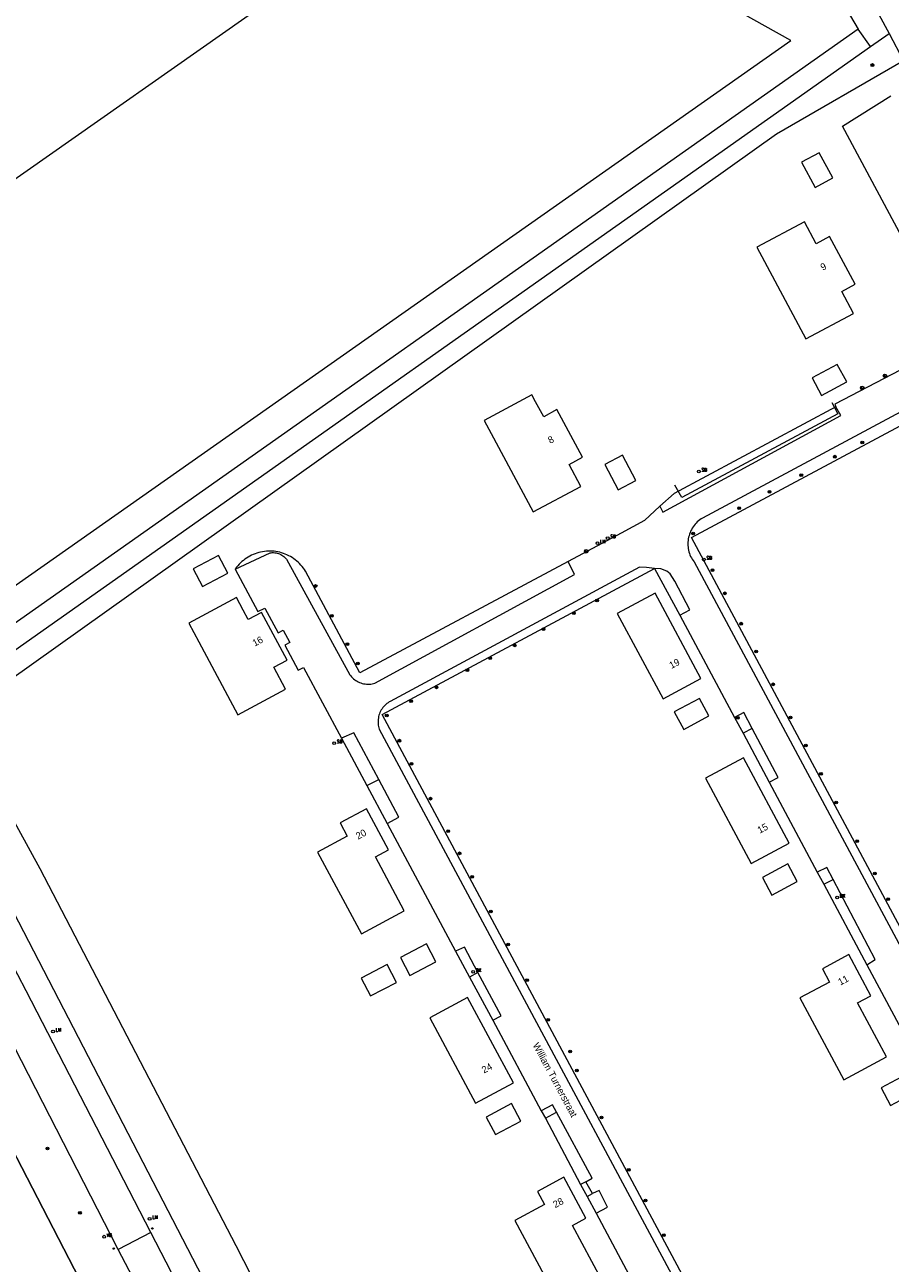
# Model space of a CAD drawing. Header units: metres. Extents: x 138165 to 154469, y 480134 to 494189.
# Tile 898 of 1056: x 148841 to 148997, y 486993 to 487216. Entities that reach past the tile are written whole.
import ezdxf

# ---------------------------------------------------------------- set-up
doc = ezdxf.new("R2010")
doc.units = ezdxf.units.M
doc.header["$LTSCALE"] = 0.001
doc.header["$MEASUREMENT"] = 0
for name, color, linetype, lineweight in [('TOP-L-terrein schutting raster hek leuning', 7, 'Continuous', 0), ('TOP-L-topo objecten punt', 7, 'Continuous', 0), ('TOP-L-topo objecten vlak', 7, 'Continuous', 0), ('TOP-T-topo huisnummering naamgeving', 7, 'Continuous', 0)]:
    doc.layers.add(name, color=color, linetype=linetype, lineweight=lineweight)
doc.styles.add('Style-INTL_ISO', font='INTL_ISO.shx')
doc.styles.add('Style-STANDARD', font='STANDARD.shx')

# ---------------------------------------------------------------- blocks, each defined once
blk = doc.blocks.new('24')
at = {"layer": 'TOP-L-topo objecten punt', "color": 7, "linetype": 'Continuous', "lineweight": 0}
for radius in [0.025, 0.0182, 0.0115, 0.005]:
    blk.add_circle((0, 0), radius, dxfattribs=at)
blk = doc.blocks.new('10')
at = {"layer": 'TOP-L-topo objecten punt', "linetype": 'Continuous', "lineweight": 0}
blk.add_circle((0, 0), 0.0125, dxfattribs=at)
blk = doc.blocks.new('14')
at = {"layer": 'TOP-L-topo objecten punt', "color": 7, "linetype": 'Continuous', "lineweight": 0}
blk.add_circle((0, 0), 0.025, dxfattribs=at)
at = {"layer": 'TOP-L-topo objecten punt', "color": 7, "linetype": 'Continuous', "lineweight": 0, "style": 'Style-STANDARD'}
blk.add_text('VB', height=0.06, dxfattribs=at).set_placement((0.0483, 0))
blk = doc.blocks.new('39')
at = {"layer": 'TOP-L-topo objecten punt', "color": 7, "linetype": 'Continuous', "lineweight": 0}
for p, q in [((0.0175, 0.0175), (-0.0175, 0.0175)), ((-0.0175, 0.0175), (-0.0175, -0.0175)), ((0.0175, 0.0175), (0.0175, -0.0175)), ((0.0175, -0.0175), (-0.0175, -0.0175))]:
    blk.add_line(p, q, dxfattribs=at)
blk.add_circle((0, 0), 0.0332, dxfattribs=at)
blk = doc.blocks.new('72')
at = {"layer": 'TOP-L-topo objecten punt', "color": 7, "linetype": 'Continuous', "lineweight": 0}
blk.add_circle((0, 0), 0.025, dxfattribs=at)
at = {"layer": 'TOP-L-topo objecten punt', "color": 7, "linetype": 'Continuous', "lineweight": 0, "style": 'Style-STANDARD'}
blk.add_text('BK', height=0.06, dxfattribs=at).set_placement((0.0483, 0))
blk = doc.blocks.new('16')
at = {"layer": 'TOP-L-topo objecten punt', "color": 7, "linetype": 'Continuous', "lineweight": 0}
blk.add_circle((0, 0), 0.025, dxfattribs=at)
at = {"layer": 'TOP-L-topo objecten punt', "color": 7, "linetype": 'Continuous', "lineweight": 0, "style": 'Style-STANDARD'}
blk.add_text('LM', height=0.06, dxfattribs=at).set_placement((0.0483, 0))
blk = doc.blocks.new('175')
at = {"layer": 'TOP-L-topo objecten punt', "color": 7, "linetype": 'Continuous', "lineweight": 0}
blk.add_circle((0, 0), 0.025, dxfattribs=at)
at = {"layer": 'TOP-L-topo objecten punt', "color": 7, "linetype": 'Continuous', "lineweight": 0, "style": 'Style-STANDARD'}
blk.add_text('SB', height=0.06, dxfattribs=at).set_placement((0.0483, 0))

msp = doc.modelspace()

# ---------------------------------------------------------------- linework, layer by layer
at = {"layer": 'TOP-L-terrein schutting raster hek leuning', "flags": 128}
msp.add_lwpolyline([(148986.44, 487147.96), (148987.53, 487145.95), (148959.33, 487130.83), (148958.12, 487133.07)], dxfattribs=at)
at = {"layer": 'TOP-L-topo objecten vlak', "flags": 128}
for points in [[(148834.33, 487296.63), (148888.35, 487274.76), (148958.1, 487248.16), (148962.84, 487246.03), (148968.11, 487242.81), (148973.61, 487238.82), (148976.88, 487235.74), (148980.47, 487232.05), (148982.92, 487228.75), (148985.79, 487224.49), (148991.14, 487215.34)], [(148671.2, 487295.63), (148683.98, 487284.97), (148762.92, 487186.16), (148828.11, 487095.67), (148993.42, 487212.19)], [(148920.97, 487245.75), (148800.73, 487161.39)], [(148800.73, 487161.39), (148834.75, 487111.94), (148979.04, 487213.3), (148920.97, 487245.75)], [(148990.12, 487226.6), (148991.79, 487223.86), (148994.91, 487218), (148996.75, 487214.54)], [(148991.14, 487215.34), (148828.42, 487100.72)], [(148993.42, 487212.19), (148991.14, 487215.34)], [(148993.42, 487212.19), (148996.75, 487214.54)], [(148996.75, 487214.54), (148999.37, 487209.61)], [(148999.37, 487209.61), (148976.46, 487196.38), (148833.61, 487094.67)], [(149011.6, 487152.37), (149012.47, 487152.84), (148988.37, 487197.84), (148997.06, 487203.31)], [(148986.58, 487188.49), (148984.15, 487193.04), (148980.97, 487191.34), (148983.41, 487186.79), (148986.58, 487188.49)], [(148972.87, 487175.99), (148981.73, 487159.46), (148990.33, 487164.06), (148988.21, 487168.03), (148990.61, 487169.31), (148986, 487177.92), (148983.6, 487176.63), (148981.47, 487180.6), (148972.87, 487175.99)], [(149006.12, 487157.64), (148986.96, 487147.71), (148987.14, 487147.22)], [(148984.55, 487149.25), (148989.1, 487151.68), (148987.4, 487154.86), (148982.85, 487152.42), (148984.55, 487149.25)], [(148924.97, 487142.41), (148932.56, 487128.23), (148941.16, 487132.83), (148939.04, 487136.8), (148941.44, 487138.09), (148936.83, 487146.69), (148934.43, 487145.4), (148932.98, 487148.12), (148932.31, 487149.37), (148923.71, 487144.76), (148924.97, 487142.41)], [(148987.14, 487147.22), (148957.96, 487131.58), (148955.4, 487129.27)], [(148955.4, 487129.27), (148955.95, 487128.22), (148988.05, 487145.63), (148987.14, 487147.22)], [(149001.33, 487147.6), (148963.08, 487127.12), (148962.84, 487126.97), (148962.6, 487126.8), (148962.37, 487126.62), (148962.15, 487126.42), (148961.94, 487126.22), (148961.75, 487126), (148961.56, 487125.77), (148961.39, 487125.53), (148961.23, 487125.29), (148961.08, 487125.03), (148960.95, 487124.77), (148960.84, 487124.5), (148960.73, 487124.22), (148960.65, 487123.94), (148960.58, 487123.66), (148960.52, 487123.37), (148960.48, 487123.08), (148960.45, 487122.78), (148960.45, 487122.49), (148960.45, 487122.2), (148960.48, 487121.9), (148960.52, 487121.61), (148960.57, 487121.33), (148960.64, 487121.04), (148960.73, 487120.76), (148960.83, 487120.48), (148960.95, 487120.21), (148961.08, 487119.95), (148961.23, 487119.69), (148961.39, 487119.45), (148961.56, 487119.21), (149028.27, 486994.88)], [(149051.77, 486964.1), (149046.51, 486964.14), (148961.1, 487123.62), (149004.81, 487147.03), (149020.7, 487117.38)], [(148945.46, 487136.78), (148947.9, 487132.23), (148951.07, 487133.93), (148948.63, 487138.48), (148945.46, 487136.78)], [(148955.4, 487129.27), (148952.64, 487126.7), (148948.42, 487124.42), (148938.84, 487119.32)], [(148875.74, 487120.37), (148871.19, 487117.94), (148872.89, 487114.76), (148877.44, 487117.2), (148875.74, 487120.37)], [(148938.84, 487119.32), (148901.28, 487099.19), (148891.45, 487117.53), (148891.27, 487117.83), (148891.07, 487118.11), (148890.85, 487118.39), (148890.63, 487118.65), (148890.39, 487118.91), (148890.14, 487119.15), (148889.88, 487119.38), (148889.61, 487119.6), (148889.33, 487119.8), (148889.04, 487120), (148888.74, 487120.18), (148888.44, 487120.34), (148888.12, 487120.49), (148887.8, 487120.63), (148887.48, 487120.75), (148887.15, 487120.86), (148886.81, 487120.95), (148886.47, 487121.03), (148886.13, 487121.09), (148885.79, 487121.13), (148885.44, 487121.16), (148885.09, 487121.17), (148884.74, 487121.17), (148884.4, 487121.15), (148884.05, 487121.11), (148883.71, 487121.06), (148883.36, 487120.99), (148883.03, 487120.91), (148882.69, 487120.81), (148882.36, 487120.7), (148882.04, 487120.57), (148881.72, 487120.43), (148881.41, 487120.27), (148881.11, 487120.1), (148880.82, 487119.91), (148880.53, 487119.72), (148880.26, 487119.5), (148879.99, 487119.28), (148879.73, 487119.04), (148879.49, 487118.8), (148879.26, 487118.54), (148879.04, 487118.27), (148878.83, 487117.99), (148878.77, 487117.9)], [(148878.77, 487117.9), (148885.09, 487120.86), (148885.24, 487120.88), (148885.47, 487120.89), (148885.69, 487120.89), (148885.92, 487120.87), (148886.14, 487120.84), (148886.36, 487120.79), (148886.57, 487120.73), (148886.78, 487120.65), (148886.99, 487120.56), (148887.18, 487120.45), (148887.37, 487120.33), (148887.55, 487120.19), (148887.72, 487120.04), (148887.88, 487119.89), (148888.03, 487119.72), (148899.47, 487098.86), (148899.61, 487098.67), (148899.78, 487098.48), (148899.96, 487098.3), (148900.15, 487098.13), (148900.34, 487097.97), (148900.55, 487097.82), (148900.77, 487097.69), (148900.99, 487097.57), (148901.23, 487097.47), (148901.46, 487097.38), (148901.71, 487097.31), (148901.95, 487097.25), (148902.2, 487097.2), (148902.45, 487097.18), (148902.71, 487097.17), (148902.96, 487097.17), (148903.22, 487097.19), (148903.47, 487097.23), (148903.71, 487097.28), (148903.96, 487097.35), (148939.99, 487116.97), (148938.84, 487119.32)], [(148878.77, 487117.9), (148882.89, 487110.25), (148884.13, 487110.87), (148886.53, 487106.4), (148887.43, 487106.91), (148888.61, 487104.69), (148887.73, 487104.17), (148890.15, 487099.67), (148891.11, 487100.17), (148897.98, 487087.4)], [(148954.45, 487118.02), (148952.99, 487118.19), (148951.73, 487118.29), (148906.73, 487094.05), (148906.58, 487093.96), (148906.36, 487093.82), (148906.15, 487093.66), (148905.95, 487093.5), (148905.77, 487093.32), (148905.59, 487093.13), (148905.42, 487092.93), (148905.27, 487092.73), (148905.13, 487092.51), (148905.01, 487092.28), (148904.9, 487092.05), (148904.8, 487091.81), (148904.72, 487091.57), (148904.65, 487091.32), (148904.61, 487091.06), (148904.57, 487090.81), (148904.55, 487090.55), (148904.55, 487090.29), (148904.56, 487090.03), (148904.59, 487089.78), (148904.64, 487089.52), (148904.7, 487089.27), (148904.78, 487089.03), (148981.92, 486945.2)], [(148982.43, 486947.66), (148905.29, 487091.69), (148954.45, 487118.02)], [(148954.45, 487118.02), (148958.99, 487109.6)], [(148958.99, 487109.6), (148960.8, 487110.58), (148958.1, 487115.77), (148957.28, 487117.05), (148956.63, 487117.54), (148955.55, 487117.97), (148954.45, 487118.02)], [(148947.71, 487109.94), (148955.96, 487094.53), (148962.79, 487098.19), (148954.54, 487113.6), (148947.71, 487109.94)], [(148872.22, 487104.78), (148879.25, 487091.65), (148887.85, 487096.26), (148885.73, 487100.22), (148888.13, 487101.51), (148883.52, 487110.11), (148881.12, 487108.82), (148880.23, 487110.49), (148879, 487112.79), (148870.39, 487108.18), (148872.22, 487104.78)], [(148958.99, 487109.6), (148968.84, 487091.16)], [(148958, 487092.16), (148959.7, 487088.98), (148964.25, 487091.42), (148962.55, 487094.59), (148958, 487092.16)], [(148972.02, 487089.16), (148970.56, 487092.05), (148968.84, 487091.16)], [(148968.84, 487091.16), (148970.4, 487088.31)], [(148972.02, 487089.16), (148970.4, 487088.31)], [(148975.14, 487079.45), (148976.76, 487080.35), (148972.02, 487089.16)], [(148904.71, 487079.96), (148900.17, 487088.35), (148897.98, 487087.4)], [(148897.98, 487087.4), (148902.55, 487078.88)], [(148970.4, 487088.31), (148975.14, 487079.45)], [(148826.01, 487083.47), (148825.91, 487082.59), (148825.58, 487079.81), (148827.68, 487076.35), (148833.34, 487066.36), (148871.95, 486991.87), (148895.06, 486947.09), (148909.16, 486920.3), (148913.73, 486910.61), (148916.04, 486907.58), (148917.73, 486907.14), (148925.63, 486911.37), (148931.35, 486910.88), (148949.38, 486913.68)], [(148963.63, 487080.21), (148971.88, 487064.8), (148978.71, 487068.46), (148970.46, 487083.87), (148963.63, 487080.21)], [(148863.58, 486998.23), (148841.08, 487041.85), (148828.98, 487064.9), (148822.91, 487076.15), (148821.09, 487079.25), (148820.82, 487079.71)], [(148902.55, 487078.88), (148904.71, 487079.96)], [(148906.2, 487072.05), (148908.32, 487073.16), (148904.71, 487079.96)], [(148914.02, 486927.19), (148878.98, 486995.85), (148843.6, 487063.82), (148835.49, 487078.58)], [(148902.55, 487078.88), (148906.2, 487072.05)], [(148975.14, 487079.45), (148983.8, 487063.22)], [(148897.71, 487072.13), (148899, 487069.73), (148893.65, 487066.87), (148901.57, 487052.1), (148909.29, 487056.24), (148904.07, 487065.98), (148906.46, 487067.27), (148902.49, 487074.69), (148897.71, 487072.13)], [(148906.2, 487072.05), (148918.53, 487048.97)], [(148973.91, 487062.28), (148975.61, 487059.1), (148980.16, 487061.54), (148978.46, 487064.72), (148973.91, 487062.28)], [(148986.64, 487061.91), (148985.5, 487064.09), (148983.8, 487063.22)], [(148983.8, 487063.22), (148985, 487061.08)], [(148985, 487061.08), (148986.64, 487061.91)], [(148992.76, 487046.51), (148994.23, 487047.48), (148986.64, 487061.91)], [(148985, 487061.08), (148992.76, 487046.51)], [(148910.28, 487044.61), (148914.99, 487047.07), (148913.3, 487050.29), (148908.6, 487047.83), (148910.28, 487044.61)], [(148922.56, 487045.13), (148920.15, 487049.72), (148918.53, 487048.97)], [(148918.53, 487048.97), (148921.03, 487044.28)], [(148984.72, 487045.8), (148986, 487043.4), (148980.66, 487040.54), (148988.57, 487025.77), (148996.29, 487029.9), (148991.07, 487039.65), (148993.47, 487040.94), (148989.49, 487048.36), (148984.72, 487045.8)], [(148857.68, 486995.16), (148844.05, 487021.7), (148831.22, 487046.68)], [(148903.17, 487040.9), (148907.87, 487043.35), (148906.19, 487046.57), (148901.49, 487044.11), (148903.17, 487040.9)], [(148992.76, 487046.51), (149005.21, 487023.29)], [(148896.07, 486908.32), (148865.09, 486968.19), (148864.86, 486968.68), (148864.63, 486969.17), (148864.38, 486969.64), (148864.11, 486970.11), (148863.83, 486970.57), (148863.54, 486971.02), (148863.24, 486971.47), (148862.92, 486971.9), (148862.59, 486972.33), (148862.24, 486972.74), (148861.89, 486973.14), (148861.53, 486973.53), (148857.18, 486978.18), (148856.9, 486978.49), (148856.62, 486978.81), (148856.36, 486979.14), (148856.12, 486979.49), (148855.88, 486979.84), (148855.66, 486980.2), (148855.45, 486980.57), (148855.37, 486980.73), (148822.35, 487044.54)], [(148822.35, 487044.54), (148855.37, 486980.73)], [(148922.56, 487045.13), (148921.03, 487044.28)], [(148921.03, 487044.28), (148925.24, 487036.51)], [(148925.24, 487036.51), (148926.79, 487037.3), (148922.56, 487045.13)], [(148928.97, 487025.21), (148920.71, 487040.62), (148913.87, 487036.95), (148922.13, 487021.54), (148928.97, 487025.21)], [(148925.24, 487036.51), (148933.96, 487020.2)], [(148996.99, 487021.12), (149001.54, 487023.56), (148999.84, 487026.73), (148995.29, 487024.3), (148996.99, 487021.12)], [(148928.6, 487021.5), (148924.05, 487019.06), (148925.75, 487015.89), (148930.3, 487018.33), (148928.6, 487021.5)], [(148936.75, 487019.93), (148936.05, 487021.25), (148933.96, 487020.2)], [(148933.96, 487020.2), (148934.73, 487018.85)], [(148934.73, 487018.85), (148936.75, 487019.93)], [(148942.03, 487007.38), (148943.2, 487008.01), (148936.75, 487019.93)], [(148934.73, 487018.85), (148941.09, 487006.91)], [(148933.29, 487005.65), (148934.57, 487003.25), (148929.23, 487000.39), (148937.14, 486985.62), (148944.86, 486989.75), (148939.64, 486999.5), (148942.04, 487000.79), (148938.07, 487008.21), (148933.29, 487005.65)], [(148942.03, 487007.38), (148941.09, 487006.91)], [(148941.09, 487006.91), (148942.3, 487004.73)], [(148943.22, 487005.24), (148942.03, 487007.38)], [(148942.3, 487004.73), (148943.22, 487005.24)], [(148942.3, 487004.73), (148943.91, 487001.69)], [(148943.91, 487001.69), (148945.97, 487002.78), (148944.45, 487005.82), (148943.22, 487005.24)], [(148943.91, 487001.69), (148954.24, 486982.29)], [(148863.58, 486998.23), (148857.68, 486995.16)], [(148868.18, 486989.26), (148863.58, 486998.23)], [(148862.36, 486986.22), (148857.68, 486995.16)]]:
    msp.add_lwpolyline(points, dxfattribs=at)

# ---------------------------------------------------------------- block references
at = {"layer": 'TOP-L-topo objecten punt', "xscale": 10, "yscale": 10, "zscale": 10}
for name, p in [('24', (148993.73, 487208.87)), ('39', (148996.01, 487152.79)), ('39', (148991.9, 487150.62)), ('24', (148991.92, 487140.78)), ('24', (148986.98, 487138.2)), ('175', (148962.43, 487135.53)), ('24', (148980.91, 487134.87)), ('24', (148975.17, 487131.85)), ('24', (148969.71, 487128.91)), ('24', (148961.41, 487124.36)), ('16', (148944.13, 487122.59)), ('175', (148945.98, 487123.51)), ('39', (148942.11, 487121.15)), ('175', (148963.33, 487119.63)), ('24', (148964.87, 487117.73)), ('24', (148893.29, 487114.87)), ('24', (148967.11, 487113.55)), ('24', (148944.06, 487112.27)), ('24', (148896.2, 487109.51)), ('24', (148939.86, 487109.97)), ('24', (148934.41, 487107.08)), ('24', (148970.05, 487108.07)), ('24', (148899.01, 487104.37)), ('24', (148929.2, 487104.17)), ('24', (148924.79, 487101.85)), ('24', (148972.77, 487103.04)), ('24', (148900.91, 487100.9)), ('24', (148920.66, 487099.69)), ('24', (148915.09, 487096.59)), ('24', (148975.83, 487097.13)), ('24', (148910.5, 487094.1)), ('24', (148906.11, 487091.51)), ('24', (148969.46, 487091.08)), ('24', (148978.97, 487091.16)), ('175', (148896.65, 487086.51)), ('24', (148908.39, 487086.96)), ('24', (148981.71, 487086.09)), ('24', (148910.58, 487082.8)), ('24', (148984.46, 487080.97)), ('24', (148914.02, 487076.5)), ('24', (148987.2, 487075.83)), ('24', (148917.21, 487070.63)), ('24', (148990.99, 487068.84)), ('24', (148919.27, 487066.64)), ('24', (148921.55, 487062.4)), ('24', (148994.18, 487063)), ('72', (148987.37, 487058.68)), ('24', (148996.6, 487058.36)), ('24', (148924.9, 487056.13)), ('24', (148928.04, 487050.17)), ('72', (148921.72, 487045.25)), ('24', (148931.43, 487043.77)), ('16', (148845.91, 487034.5)), ('24', (148935.26, 487036.61)), ('24', (148939.22, 487030.88)), ('24', (148940.43, 487027.47)), ('24', (148944.85, 487018.96)), ('24', (148844.9, 487013.38)), ('24', (148949.77, 487009.53)), ('24', (148952.8, 487004.01)), ('24', (148850.77, 487001.78)), ('16', (148863.34, 487000.68)), ('14', (148855.12, 486997.47)), ('10', (148863.83, 486998.96)), ('24', (148956.1, 486997.76)), ('10', (148856.87, 486995.33))]:
    msp.add_blockref(name, p, dxfattribs=at)

# ---------------------------------------------------------------- texts
at = {"layer": 'TOP-T-topo huisnummering naamgeving', "style": 'Style-INTL_ISO'}
for s, rotation, p in [('9', 28.2, (148984.77, 487171.73)), ('8', 28.2, (148935.61, 487140.5)), ('16', 28.2, (148882.3, 487103.92)), ('19', 28.2, (148957.49, 487099.89)), ('20', 28.2, (148900.95, 487069.09)), ('15', 28.2, (148973.41, 487070.16)), ('11', 28.2, (148987.95, 487042.76)), ('William Turnerstraat', 298.2, (148932.41, 487032.06)), ('24', 28.2, (148923.66, 487026.9)), ('28', 28.2, (148936.53, 487002.61))]:
    msp.add_text(s, height=1.25, rotation=rotation, dxfattribs=at).set_placement(p)

doc.saveas('drawing.dxf')
